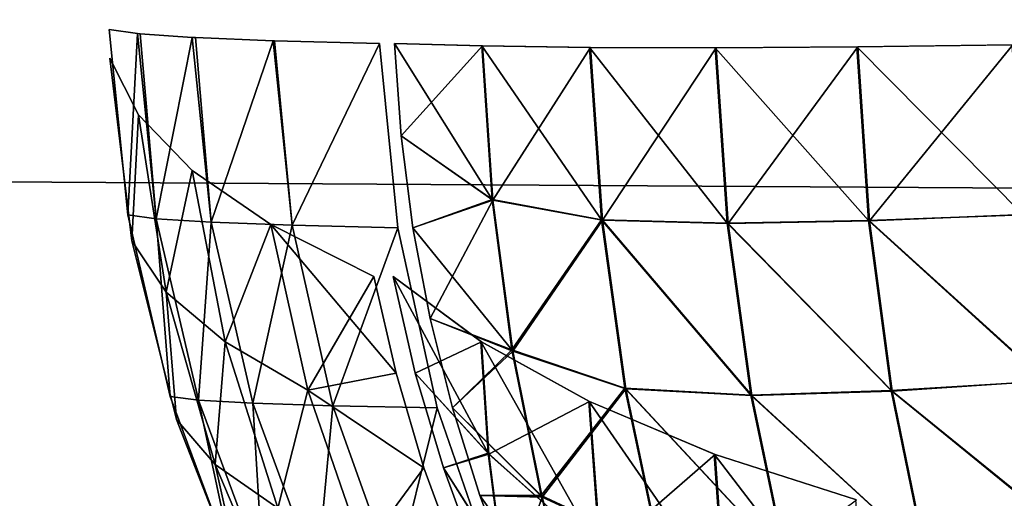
# Model space of a CAD drawing. Header units: millimetres. Extents: x -125 to 125, y -4 to 54.
# Tile 127 of 612: x -77.934 to -76.586, y -0.716 to -0.06. Entities that reach past the tile are written whole.
import ezdxf

# ---------------------------------------------------------------- set-up
doc = ezdxf.new("R2010")
doc.units = ezdxf.units.MM
doc.header["$LTSCALE"] = 65.185185
for name, color, linetype in [('10', 7, 'CONTINUOUS'), ('123', 7, 'CONTINUOUS'), ('124', 7, 'CONTINUOUS'), ('125', 7, 'CONTINUOUS'), ('126', 7, 'CONTINUOUS'), ('63', 7, 'CONTINUOUS'), ('64', 7, 'CONTINUOUS'), ('65', 7, 'CONTINUOUS'), ('66', 7, 'CONTINUOUS'), ('8', 7, 'CONTINUOUS')]:
    doc.layers.add(name, color=color, linetype=linetype)

msp = doc.modelspace()

# ---------------------------------------------------------------- linework, layer by layer
at = {"layer": '10', "color": 7, "linetype": 'Continuous'}
for points in [[(123.901, 0, -124.9), (-123.8345, -1.5218, -124.8336), (-123.901, 0, -124.9), (123.901, 0, -124.9)], [(123.8345, -1.5218, -124.8336), (-123.8345, -1.5218, -124.8336), (123.901, 0, -124.9), (123.8345, -1.5218, -124.8336)]]:
    msp.add_3dface(points, dxfattribs=at)
at = {"layer": '123', "color": 7, "linetype": 'Continuous'}
for points in [[(-77.7861, -0.3276, 109.288), (-77.773, -0.0793, 109.6706), (-77.8117, -0.0734, 109.2893), (-77.7861, -0.3276, 109.288)], [(-77.7471, -0.333, 109.6662), (-77.773, -0.0793, 109.6706), (-77.7861, -0.3276, 109.288), (-77.7471, -0.333, 109.6662)], [(-77.773, -0.0793, 109.6706), (-77.7471, -0.333, 109.6662), (-77.7692, -0.0797, 109.6957), (-77.773, -0.0793, 109.6706)], [(-77.7471, -0.333, 109.6662), (-77.698, -0.0846, 110.0466), (-77.7692, -0.0797, 109.6957), (-77.7471, -0.333, 109.6662)], [(-77.6718, -0.3377, 110.0401), (-77.698, -0.0846, 110.0466), (-77.7471, -0.333, 109.6662), (-77.6718, -0.3377, 110.0401)], [(-77.698, -0.0846, 110.0466), (-77.6718, -0.3377, 110.0401), (-77.6934, -0.0848, 110.0648), (-77.698, -0.0846, 110.0466)], [(-77.6718, -0.3377, 110.0401), (-77.5871, -0.0891, 110.4142), (-77.6934, -0.0848, 110.0648), (-77.6718, -0.3377, 110.0401)], [(-77.5612, -0.3418, 110.405), (-77.5871, -0.0891, 110.4142), (-77.6718, -0.3377, 110.0401), (-77.5612, -0.3418, 110.405)], [(-77.5871, -0.0891, 110.4142), (-77.5612, -0.3418, 110.405), (-77.5854, -0.0891, 110.4189), (-77.5871, -0.0891, 110.4142)], [(-77.5854, -0.0891, 110.4189), (-77.5612, -0.3418, 110.405), (-77.4416, -0.0927, 110.7691), (-77.5854, -0.0891, 110.4189)], [(-77.4416, -0.0927, 110.7691), (-77.5612, -0.3418, 110.405), (-77.4164, -0.3451, 110.7573), (-77.4416, -0.0927, 110.7691)], [(-77.7283, -0.5765, 109.2849), (-77.7471, -0.333, 109.6662), (-77.7861, -0.3276, 109.288), (-77.7283, -0.5765, 109.2849)], [(-77.6893, -0.5812, 109.6576), (-77.6718, -0.3377, 110.0401), (-77.7471, -0.333, 109.6662), (-77.6893, -0.5812, 109.6576)], [(-77.6893, -0.5812, 109.6576), (-77.7471, -0.333, 109.6662), (-77.7283, -0.5765, 109.2849), (-77.6893, -0.5812, 109.6576)], [(-77.6147, -0.5854, 110.0259), (-77.6718, -0.3377, 110.0401), (-77.6893, -0.5812, 109.6576), (-77.6147, -0.5854, 110.0259)], [(-77.6147, -0.5854, 110.0259), (-77.5612, -0.3418, 110.405), (-77.6718, -0.3377, 110.0401), (-77.6147, -0.5854, 110.0259)], [(-77.5053, -0.589, 110.3852), (-77.5612, -0.3418, 110.405), (-77.6147, -0.5854, 110.0259), (-77.5053, -0.589, 110.3852)], [(-77.5612, -0.3418, 110.405), (-77.5053, -0.589, 110.3852), (-77.4164, -0.3451, 110.7573), (-77.5612, -0.3418, 110.405)], [(-77.4164, -0.3451, 110.7573), (-77.5053, -0.589, 110.3852), (-77.3624, -0.5919, 110.7321), (-77.4164, -0.3451, 110.7573)], [(-77.6393, -0.8159, 109.2803), (-77.6893, -0.5812, 109.6576), (-77.7283, -0.5765, 109.2849), (-77.6393, -0.8159, 109.2803)], [(-77.6008, -0.82, 109.6444), (-77.6147, -0.5854, 110.0259), (-77.6893, -0.5812, 109.6576), (-77.6008, -0.82, 109.6444)], [(-77.6008, -0.82, 109.6444), (-77.6893, -0.5812, 109.6576), (-77.6393, -0.8159, 109.2803), (-77.6008, -0.82, 109.6444)], [(-77.5275, -0.8236, 110.0041), (-77.6147, -0.5854, 110.0259), (-77.6008, -0.82, 109.6444), (-77.5275, -0.8236, 110.0041)], [(-77.5275, -0.8236, 110.0041), (-77.5053, -0.589, 110.3852), (-77.6147, -0.5854, 110.0259), (-77.5275, -0.8236, 110.0041)], [(-77.4204, -0.8267, 110.3551), (-77.5053, -0.589, 110.3852), (-77.5275, -0.8236, 110.0041), (-77.4204, -0.8267, 110.3551)], [(-77.5053, -0.589, 110.3852), (-77.4204, -0.8267, 110.3551), (-77.3624, -0.5919, 110.7321), (-77.5053, -0.589, 110.3852)], [(-77.3624, -0.5919, 110.7321), (-77.4204, -0.8267, 110.3551), (-77.2805, -0.8292, 110.6939), (-77.3624, -0.5919, 110.7321)]]:
    msp.add_3dface(points, dxfattribs=at)
at = {"layer": '124', "color": 7, "linetype": 'Continuous'}
for points in [[(-77.7806, -0.3632, 109.0416), (-77.8107, -0.1128, 109.0402), (-77.7716, -0.1904, 108.6679), (-77.7806, -0.3632, 109.0416)], [(-77.7336, -0.4332, 108.6729), (-77.7806, -0.3632, 109.0416), (-77.7716, -0.1904, 108.6679), (-77.7336, -0.4332, 108.6729)], [(-77.7336, -0.4332, 108.6729), (-77.7716, -0.1904, 108.6679), (-77.698, -0.2667, 108.2998), (-77.7336, -0.4332, 108.6729)], [(-77.7336, -0.4332, 108.6729), (-77.698, -0.2667, 108.2998), (-77.653, -0.5015, 108.3097), (-77.7336, -0.4332, 108.6729)], [(-77.653, -0.5015, 108.3097), (-77.698, -0.2667, 108.2998), (-77.5901, -0.3407, 107.9392), (-77.653, -0.5015, 108.3097)], [(-77.653, -0.5015, 108.3097), (-77.5901, -0.3407, 107.9392), (-77.5395, -0.5677, 107.9551), (-77.653, -0.5015, 108.3097)], [(-77.5901, -0.3407, 107.9392), (-77.4491, -0.4119, 107.5902), (-77.4189, -0.5442, 107.6027), (-77.5901, -0.3407, 107.9392)], [(-77.5395, -0.5677, 107.9551), (-77.5901, -0.3407, 107.9392), (-77.4189, -0.5442, 107.6027), (-77.5395, -0.5677, 107.9551)], [(-77.7193, -0.6079, 109.0444), (-77.7806, -0.3632, 109.0416), (-77.7336, -0.4332, 108.6729), (-77.7193, -0.6079, 109.0444)], [(-77.6663, -0.6694, 108.6818), (-77.7336, -0.4332, 108.6729), (-77.653, -0.5015, 108.3097), (-77.6663, -0.6694, 108.6818)], [(-77.6663, -0.6694, 108.6818), (-77.7193, -0.6079, 109.0444), (-77.7336, -0.4332, 108.6729), (-77.6663, -0.6694, 108.6818)], [(-77.5809, -0.7293, 108.3256), (-77.6663, -0.6694, 108.6818), (-77.653, -0.5015, 108.3097), (-77.5809, -0.7293, 108.3256)], [(-77.5809, -0.7293, 108.3256), (-77.653, -0.5015, 108.3097), (-77.5395, -0.5677, 107.9551), (-77.5809, -0.7293, 108.3256)], [(-77.3806, -0.674, 107.6186), (-77.5395, -0.5677, 107.9551), (-77.4189, -0.5442, 107.6027), (-77.3806, -0.674, 107.6186)], [(-77.464, -0.7871, 107.9788), (-77.5809, -0.7293, 108.3256), (-77.5395, -0.5677, 107.9551), (-77.464, -0.7871, 107.9788)], [(-77.464, -0.7871, 107.9788), (-77.5395, -0.5677, 107.9551), (-77.3806, -0.674, 107.6186), (-77.464, -0.7871, 107.9788)], [(-77.6278, -0.8429, 109.0487), (-77.7193, -0.6079, 109.0444), (-77.6663, -0.6694, 108.6818), (-77.6278, -0.8429, 109.0487)], [(-77.5708, -0.8955, 108.6944), (-77.6663, -0.6694, 108.6818), (-77.5809, -0.7293, 108.3256), (-77.5708, -0.8955, 108.6944)], [(-77.5708, -0.8955, 108.6944), (-77.6278, -0.8429, 109.0487), (-77.6663, -0.6694, 108.6818), (-77.5708, -0.8955, 108.6944)], [(-77.3341, -0.8007, 107.6378), (-77.464, -0.7871, 107.9788), (-77.3806, -0.674, 107.6186), (-77.3341, -0.8007, 107.6378)]]:
    msp.add_3dface(points, dxfattribs=at)
at = {"layer": '125', "color": 7, "linetype": 'Continuous'}
for points in [[(-77.2928, -0.654, 107.4058), (-77.4227, -0.4119, 107.5263), (-77.3026, -0.5008, 107.3267), (-77.2928, -0.654, 107.4058)], [(-77.3925, -0.5442, 107.5388), (-77.4227, -0.4119, 107.5263), (-77.2928, -0.654, 107.4058), (-77.3925, -0.5442, 107.5388)], [(-77.3026, -0.5008, 107.3267), (-77.1551, -0.5826, 107.1403), (-77.1398, -0.7908, 107.2511), (-77.3026, -0.5008, 107.3267)], [(-77.2928, -0.654, 107.4058), (-77.3026, -0.5008, 107.3267), (-77.1398, -0.7908, 107.2511), (-77.2928, -0.654, 107.4058)], [(-77.3541, -0.674, 107.5547), (-77.3925, -0.5442, 107.5388), (-77.2928, -0.654, 107.4058), (-77.3541, -0.674, 107.5547)], [(-77.1398, -0.7908, 107.2511), (-77.1551, -0.5826, 107.1403), (-76.9695, -0.8506, 107.0746), (-77.1398, -0.7908, 107.2511)], [(-77.1551, -0.5826, 107.1403), (-76.9832, -0.6551, 106.9718), (-76.9695, -0.8506, 107.0746), (-77.1551, -0.5826, 107.1403)], [(-77.2742, -0.7996, 107.4967), (-77.3541, -0.674, 107.5547), (-77.2928, -0.654, 107.4058), (-77.2742, -0.7996, 107.4967)], [(-77.2742, -0.7996, 107.4967), (-77.2928, -0.654, 107.4058), (-77.1398, -0.7908, 107.2511), (-77.2742, -0.7996, 107.4967)], [(-76.9832, -0.6551, 106.9718), (-76.7897, -0.7173, 106.8239), (-76.7745, -0.9283, 106.9356), (-76.9832, -0.6551, 106.9718)], [(-76.9695, -0.8506, 107.0746), (-76.9832, -0.6551, 106.9718), (-76.7745, -0.9283, 106.9356), (-76.9695, -0.8506, 107.0746)], [(-77.3077, -0.8007, 107.5739), (-77.3541, -0.674, 107.5547), (-77.2742, -0.7996, 107.4967), (-77.3077, -0.8007, 107.5739)]]:
    msp.add_3dface(points, dxfattribs=at)
at = {"layer": '126', "color": 7, "linetype": 'Continuous'}
for points in [[(-77.3003, -0.0962, 111.0342), (-77.421, -0.0927, 110.8133), (-77.412, -0.2193, 110.8092), (-77.3003, -0.0962, 111.0342)], [(-77.2862, -0.3073, 111.0163), (-77.3003, -0.0962, 111.0342), (-77.412, -0.2193, 110.8092), (-77.2862, -0.3073, 111.0163)], [(-77.1527, -0.0982, 111.2383), (-77.3003, -0.0962, 111.0342), (-77.2862, -0.3073, 111.0163), (-77.1527, -0.0982, 111.2383)], [(-77.1364, -0.3346, 111.2175), (-77.1527, -0.0982, 111.2383), (-77.2862, -0.3073, 111.0163), (-77.1364, -0.3346, 111.2175)], [(-76.9806, -0.0986, 111.4223), (-77.1527, -0.0982, 111.2383), (-77.1364, -0.3346, 111.2175), (-76.9806, -0.0986, 111.4223)], [(-76.9641, -0.3394, 111.4013), (-76.9806, -0.0986, 111.4223), (-77.1364, -0.3346, 111.2175), (-76.9641, -0.3394, 111.4013)], [(-76.7868, -0.0975, 111.5832), (-76.9806, -0.0986, 111.4223), (-76.9641, -0.3394, 111.4013), (-76.7868, -0.0975, 111.5832)], [(-76.7707, -0.3355, 111.5628), (-76.7868, -0.0975, 111.5832), (-76.9641, -0.3394, 111.4013), (-76.7707, -0.3355, 111.5628)], [(-76.5743, -0.0948, 111.7185), (-76.7868, -0.0975, 111.5832), (-76.7707, -0.3355, 111.5628), (-76.5743, -0.0948, 111.7185)], [(-76.5588, -0.3271, 111.6988), (-76.5743, -0.0948, 111.7185), (-76.7707, -0.3355, 111.5628), (-76.5588, -0.3271, 111.6988)], [(-77.3957, -0.3451, 110.8016), (-77.2862, -0.3073, 111.0163), (-77.412, -0.2193, 110.8092), (-77.3957, -0.3451, 110.8016)], [(-77.3723, -0.4694, 110.7906), (-77.2862, -0.3073, 111.0163), (-77.3957, -0.3451, 110.8016), (-77.3723, -0.4694, 110.7906)], [(-77.259, -0.5142, 110.9776), (-77.2862, -0.3073, 111.0163), (-77.3723, -0.4694, 110.7906), (-77.259, -0.5142, 110.9776)], [(-77.259, -0.5142, 110.9776), (-77.1364, -0.3346, 111.2175), (-77.2862, -0.3073, 111.0163), (-77.259, -0.5142, 110.9776)], [(-77.1044, -0.5659, 111.1719), (-77.1364, -0.3346, 111.2175), (-77.259, -0.5142, 110.9776), (-77.1044, -0.5659, 111.1719)], [(-76.9319, -0.5751, 111.3554), (-76.9641, -0.3394, 111.4013), (-77.1364, -0.3346, 111.2175), (-76.9319, -0.5751, 111.3554)], [(-77.1044, -0.5659, 111.1719), (-76.9319, -0.5751, 111.3554), (-77.1364, -0.3346, 111.2175), (-77.1044, -0.5659, 111.1719)], [(-76.7395, -0.5688, 111.5184), (-76.7707, -0.3355, 111.5628), (-76.9641, -0.3394, 111.4013), (-76.7395, -0.5688, 111.5184)], [(-76.5289, -0.555, 111.6564), (-76.5588, -0.3271, 111.6988), (-76.7707, -0.3355, 111.5628), (-76.5289, -0.555, 111.6564)], [(-76.7395, -0.5688, 111.5184), (-76.5289, -0.555, 111.6564), (-76.7707, -0.3355, 111.5628), (-76.7395, -0.5688, 111.5184)], [(-76.9319, -0.5751, 111.3554), (-76.7395, -0.5688, 111.5184), (-76.9641, -0.3394, 111.4013), (-76.9319, -0.5751, 111.3554)], [(-77.3417, -0.5919, 110.7764), (-77.259, -0.5142, 110.9776), (-77.3723, -0.4694, 110.7906), (-77.3417, -0.5919, 110.7764)], [(-77.2189, -0.7142, 110.9188), (-77.259, -0.5142, 110.9776), (-77.3417, -0.5919, 110.7764), (-77.2189, -0.7142, 110.9188)], [(-77.2189, -0.7142, 110.9188), (-77.1044, -0.5659, 111.1719), (-77.259, -0.5142, 110.9776), (-77.2189, -0.7142, 110.9188)], [(-77.0573, -0.7884, 111.1023), (-77.1044, -0.5659, 111.1719), (-77.2189, -0.7142, 110.9188), (-77.0573, -0.7884, 111.1023)], [(-77.0573, -0.7884, 111.1023), (-76.8844, -0.8021, 111.2853), (-77.1044, -0.5659, 111.1719), (-77.0573, -0.7884, 111.1023)], [(-76.8844, -0.8021, 111.2853), (-76.9319, -0.5751, 111.3554), (-77.1044, -0.5659, 111.1719), (-76.8844, -0.8021, 111.2853)], [(-76.4849, -0.7752, 111.5917), (-76.5289, -0.555, 111.6564), (-76.7395, -0.5688, 111.5184), (-76.4849, -0.7752, 111.5917)], [(-76.6935, -0.7939, 111.4508), (-76.7395, -0.5688, 111.5184), (-76.9319, -0.5751, 111.3554), (-76.6935, -0.7939, 111.4508)], [(-76.8844, -0.8021, 111.2853), (-76.6935, -0.7939, 111.4508), (-76.9319, -0.5751, 111.3554), (-76.8844, -0.8021, 111.2853)], [(-76.6935, -0.7939, 111.4508), (-76.4849, -0.7752, 111.5917), (-76.7395, -0.5688, 111.5184), (-76.6935, -0.7939, 111.4508)], [(-77.3042, -0.712, 110.7589), (-77.2189, -0.7142, 110.9188), (-77.3417, -0.5919, 110.7764), (-77.3042, -0.712, 110.7589)], [(-77.2598, -0.8292, 110.7382), (-77.2189, -0.7142, 110.9188), (-77.3042, -0.712, 110.7589), (-77.2598, -0.8292, 110.7382)], [(-77.1666, -0.9045, 110.8406), (-77.2189, -0.7142, 110.9188), (-77.2598, -0.8292, 110.7382), (-77.1666, -0.9045, 110.8406)], [(-77.1666, -0.9045, 110.8406), (-77.0573, -0.7884, 111.1023), (-77.2189, -0.7142, 110.9188), (-77.1666, -0.9045, 110.8406)]]:
    msp.add_3dface(points, dxfattribs=at)
at = {"layer": '63', "color": 7, "linetype": 'Continuous'}
for points in [[(-77.8117, -0.0734, -109.2893), (-77.773, -0.0793, -109.6706), (-77.7861, -0.3276, -109.288), (-77.8117, -0.0734, -109.2893)], [(-77.773, -0.0793, -109.6706), (-77.7471, -0.333, -109.6662), (-77.7861, -0.3276, -109.288), (-77.773, -0.0793, -109.6706)], [(-77.773, -0.0793, -109.6706), (-77.7692, -0.0797, -109.6957), (-77.7471, -0.333, -109.6662), (-77.773, -0.0793, -109.6706)], [(-77.7692, -0.0797, -109.6957), (-77.698, -0.0846, -110.0466), (-77.7471, -0.333, -109.6662), (-77.7692, -0.0797, -109.6957)], [(-77.698, -0.0846, -110.0466), (-77.6718, -0.3377, -110.0401), (-77.7471, -0.333, -109.6662), (-77.698, -0.0846, -110.0466)], [(-77.698, -0.0846, -110.0466), (-77.6934, -0.0848, -110.0648), (-77.6718, -0.3377, -110.0401), (-77.698, -0.0846, -110.0466)], [(-77.6934, -0.0848, -110.0648), (-77.5871, -0.0891, -110.4142), (-77.6718, -0.3377, -110.0401), (-77.6934, -0.0848, -110.0648)], [(-77.5871, -0.0891, -110.4142), (-77.5612, -0.3418, -110.405), (-77.6718, -0.3377, -110.0401), (-77.5871, -0.0891, -110.4142)], [(-77.5871, -0.0891, -110.4142), (-77.5854, -0.0891, -110.4189), (-77.5612, -0.3418, -110.405), (-77.5871, -0.0891, -110.4142)], [(-77.5854, -0.0891, -110.4189), (-77.4416, -0.0927, -110.7691), (-77.5612, -0.3418, -110.405), (-77.5854, -0.0891, -110.4189)], [(-77.4416, -0.0927, -110.7691), (-77.4164, -0.3451, -110.7573), (-77.5612, -0.3418, -110.405), (-77.4416, -0.0927, -110.7691)], [(-77.7861, -0.3276, -109.288), (-77.7471, -0.333, -109.6662), (-77.7283, -0.5765, -109.2849), (-77.7861, -0.3276, -109.288)], [(-77.7471, -0.333, -109.6662), (-77.6718, -0.3377, -110.0401), (-77.6893, -0.5812, -109.6576), (-77.7471, -0.333, -109.6662)], [(-77.7471, -0.333, -109.6662), (-77.6893, -0.5812, -109.6576), (-77.7283, -0.5765, -109.2849), (-77.7471, -0.333, -109.6662)], [(-77.6718, -0.3377, -110.0401), (-77.6147, -0.5854, -110.0259), (-77.6893, -0.5812, -109.6576), (-77.6718, -0.3377, -110.0401)], [(-77.6718, -0.3377, -110.0401), (-77.5612, -0.3418, -110.405), (-77.6147, -0.5854, -110.0259), (-77.6718, -0.3377, -110.0401)], [(-77.5612, -0.3418, -110.405), (-77.5053, -0.589, -110.3852), (-77.6147, -0.5854, -110.0259), (-77.5612, -0.3418, -110.405)], [(-77.5612, -0.3418, -110.405), (-77.4164, -0.3451, -110.7573), (-77.5053, -0.589, -110.3852), (-77.5612, -0.3418, -110.405)], [(-77.4164, -0.3451, -110.7573), (-77.3624, -0.5919, -110.7321), (-77.5053, -0.589, -110.3852), (-77.4164, -0.3451, -110.7573)], [(-77.7283, -0.5765, -109.2849), (-77.6893, -0.5812, -109.6576), (-77.6393, -0.8159, -109.2803), (-77.7283, -0.5765, -109.2849)], [(-77.6893, -0.5812, -109.6576), (-77.6147, -0.5854, -110.0259), (-77.6008, -0.82, -109.6444), (-77.6893, -0.5812, -109.6576)], [(-77.6893, -0.5812, -109.6576), (-77.6008, -0.82, -109.6444), (-77.6393, -0.8159, -109.2803), (-77.6893, -0.5812, -109.6576)], [(-77.6147, -0.5854, -110.0259), (-77.5275, -0.8236, -110.0041), (-77.6008, -0.82, -109.6444), (-77.6147, -0.5854, -110.0259)], [(-77.6147, -0.5854, -110.0259), (-77.5053, -0.589, -110.3852), (-77.5275, -0.8236, -110.0041), (-77.6147, -0.5854, -110.0259)], [(-77.5053, -0.589, -110.3852), (-77.4204, -0.8267, -110.3551), (-77.5275, -0.8236, -110.0041), (-77.5053, -0.589, -110.3852)], [(-77.5053, -0.589, -110.3852), (-77.3624, -0.5919, -110.7321), (-77.4204, -0.8267, -110.3551), (-77.5053, -0.589, -110.3852)], [(-77.3624, -0.5919, -110.7321), (-77.2805, -0.8292, -110.6939), (-77.4204, -0.8267, -110.3551), (-77.3624, -0.5919, -110.7321)]]:
    msp.add_3dface(points, dxfattribs=at)
at = {"layer": '64', "color": 7, "linetype": 'Continuous'}
for points in [[(-77.7716, -0.1904, -108.6679), (-77.8107, -0.1128, -109.0402), (-77.7806, -0.3632, -109.0416), (-77.7716, -0.1904, -108.6679)], [(-77.7336, -0.4332, -108.6729), (-77.7716, -0.1904, -108.6679), (-77.7806, -0.3632, -109.0416), (-77.7336, -0.4332, -108.6729)], [(-77.7716, -0.1904, -108.6679), (-77.7336, -0.4332, -108.6729), (-77.698, -0.2667, -108.2998), (-77.7716, -0.1904, -108.6679)], [(-77.698, -0.2667, -108.2998), (-77.7336, -0.4332, -108.6729), (-77.653, -0.5015, -108.3097), (-77.698, -0.2667, -108.2998)], [(-77.698, -0.2667, -108.2998), (-77.653, -0.5015, -108.3097), (-77.5901, -0.3407, -107.9392), (-77.698, -0.2667, -108.2998)], [(-77.5901, -0.3407, -107.9392), (-77.653, -0.5015, -108.3097), (-77.5395, -0.5677, -107.9551), (-77.5901, -0.3407, -107.9392)], [(-77.5901, -0.3407, -107.9392), (-77.5395, -0.5677, -107.9551), (-77.4491, -0.4119, -107.5902), (-77.5901, -0.3407, -107.9392)], [(-77.7193, -0.6079, -109.0444), (-77.7336, -0.4332, -108.6729), (-77.7806, -0.3632, -109.0416), (-77.7193, -0.6079, -109.0444)], [(-77.4491, -0.4119, -107.5902), (-77.5395, -0.5677, -107.9551), (-77.4189, -0.5442, -107.6027), (-77.4491, -0.4119, -107.5902)], [(-77.7336, -0.4332, -108.6729), (-77.6663, -0.6694, -108.6818), (-77.653, -0.5015, -108.3097), (-77.7336, -0.4332, -108.6729)], [(-77.6663, -0.6694, -108.6818), (-77.7336, -0.4332, -108.6729), (-77.7193, -0.6079, -109.0444), (-77.6663, -0.6694, -108.6818)], [(-77.653, -0.5015, -108.3097), (-77.6663, -0.6694, -108.6818), (-77.5809, -0.7293, -108.3256), (-77.653, -0.5015, -108.3097)], [(-77.653, -0.5015, -108.3097), (-77.5809, -0.7293, -108.3256), (-77.5395, -0.5677, -107.9551), (-77.653, -0.5015, -108.3097)], [(-77.4189, -0.5442, -107.6027), (-77.5395, -0.5677, -107.9551), (-77.3806, -0.674, -107.6186), (-77.4189, -0.5442, -107.6027)], [(-77.5395, -0.5677, -107.9551), (-77.5809, -0.7293, -108.3256), (-77.464, -0.7871, -107.9788), (-77.5395, -0.5677, -107.9551)], [(-77.5395, -0.5677, -107.9551), (-77.464, -0.7871, -107.9788), (-77.3806, -0.674, -107.6186), (-77.5395, -0.5677, -107.9551)], [(-77.6278, -0.8429, -109.0487), (-77.6663, -0.6694, -108.6818), (-77.7193, -0.6079, -109.0444), (-77.6278, -0.8429, -109.0487)], [(-77.6663, -0.6694, -108.6818), (-77.5708, -0.8955, -108.6944), (-77.5809, -0.7293, -108.3256), (-77.6663, -0.6694, -108.6818)], [(-77.5708, -0.8955, -108.6944), (-77.6663, -0.6694, -108.6818), (-77.6278, -0.8429, -109.0487), (-77.5708, -0.8955, -108.6944)], [(-77.3806, -0.674, -107.6186), (-77.464, -0.7871, -107.9788), (-77.3341, -0.8007, -107.6378), (-77.3806, -0.674, -107.6186)]]:
    msp.add_3dface(points, dxfattribs=at)
at = {"layer": '65', "color": 7, "linetype": 'Continuous'}
for points in [[(-77.3017, -0.5014, -107.3253), (-77.4227, -0.4119, -107.5263), (-77.3925, -0.5442, -107.5388), (-77.3017, -0.5014, -107.3253)], [(-77.2917, -0.6555, -107.4049), (-77.3017, -0.5014, -107.3253), (-77.3925, -0.5442, -107.5388), (-77.2917, -0.6555, -107.4049)], [(-77.3017, -0.5014, -107.3253), (-77.2917, -0.6555, -107.4049), (-77.154, -0.5831, -107.139), (-77.3017, -0.5014, -107.3253)], [(-77.3541, -0.674, -107.5547), (-77.2917, -0.6555, -107.4049), (-77.3925, -0.5442, -107.5388), (-77.3541, -0.674, -107.5547)], [(-77.154, -0.5831, -107.139), (-77.2917, -0.6555, -107.4049), (-77.1386, -0.792, -107.2502), (-77.154, -0.5831, -107.139)], [(-77.154, -0.5831, -107.139), (-77.1386, -0.792, -107.2502), (-76.9819, -0.6556, -106.9707), (-77.154, -0.5831, -107.139)], [(-77.273, -0.8019, -107.4964), (-77.2917, -0.6555, -107.4049), (-77.3541, -0.674, -107.5547), (-77.273, -0.8019, -107.4964)], [(-77.2917, -0.6555, -107.4049), (-77.273, -0.8019, -107.4964), (-77.1386, -0.792, -107.2502), (-77.2917, -0.6555, -107.4049)], [(-76.9819, -0.6556, -106.9707), (-77.1386, -0.792, -107.2502), (-76.9682, -0.8515, -107.0737), (-76.9819, -0.6556, -106.9707)], [(-76.9819, -0.6556, -106.9707), (-76.9682, -0.8515, -107.0737), (-76.7883, -0.7177, -106.8229), (-76.9819, -0.6556, -106.9707)], [(-77.3077, -0.8007, -107.5739), (-77.273, -0.8019, -107.4964), (-77.3541, -0.674, -107.5547), (-77.3077, -0.8007, -107.5739)]]:
    msp.add_3dface(points, dxfattribs=at)
at = {"layer": '66', "color": 7, "linetype": 'Continuous'}
for points in [[(-77.421, -0.0927, -110.8133), (-77.2872, -0.3064, -111.0149), (-77.412, -0.2193, -110.8092), (-77.421, -0.0927, -110.8133)], [(-77.3012, -0.0962, -111.0327), (-77.2872, -0.3064, -111.0149), (-77.421, -0.0927, -110.8133), (-77.3012, -0.0962, -111.0327)], [(-77.3012, -0.0962, -111.0327), (-77.1376, -0.3341, -111.2162), (-77.2872, -0.3064, -111.0149), (-77.3012, -0.0962, -111.0327)], [(-77.1538, -0.0982, -111.2369), (-77.1376, -0.3341, -111.2162), (-77.3012, -0.0962, -111.0327), (-77.1538, -0.0982, -111.2369)], [(-77.1538, -0.0982, -111.2369), (-76.9655, -0.3391, -111.4001), (-77.1376, -0.3341, -111.2162), (-77.1538, -0.0982, -111.2369)], [(-76.9819, -0.0986, -111.4211), (-76.9655, -0.3391, -111.4001), (-77.1538, -0.0982, -111.2369), (-76.9819, -0.0986, -111.4211)], [(-76.7882, -0.0975, -111.5822), (-76.7722, -0.3353, -111.5617), (-76.9819, -0.0986, -111.4211), (-76.7882, -0.0975, -111.5822)], [(-76.9819, -0.0986, -111.4211), (-76.7722, -0.3353, -111.5617), (-76.9655, -0.3391, -111.4001), (-76.9819, -0.0986, -111.4211)], [(-76.5758, -0.0948, -111.7177), (-76.5603, -0.3274, -111.698), (-76.7882, -0.0975, -111.5822), (-76.5758, -0.0948, -111.7177)], [(-76.7882, -0.0975, -111.5822), (-76.5603, -0.3274, -111.698), (-76.7722, -0.3353, -111.5617), (-76.7882, -0.0975, -111.5822)], [(-77.412, -0.2193, -110.8092), (-77.2872, -0.3064, -111.0149), (-77.3957, -0.3451, -110.8016), (-77.412, -0.2193, -110.8092)], [(-77.2872, -0.3064, -111.0149), (-77.2602, -0.5125, -110.9765), (-77.3957, -0.3451, -110.8016), (-77.2872, -0.3064, -111.0149)], [(-77.2872, -0.3064, -111.0149), (-77.1376, -0.3341, -111.2162), (-77.2602, -0.5125, -110.9765), (-77.2872, -0.3064, -111.0149)], [(-77.1376, -0.3341, -111.2162), (-77.1057, -0.5649, -111.1708), (-77.2602, -0.5125, -110.9765), (-77.1376, -0.3341, -111.2162)], [(-77.1376, -0.3341, -111.2162), (-76.9333, -0.5745, -111.3543), (-77.1057, -0.5649, -111.1708), (-77.1376, -0.3341, -111.2162)], [(-76.9655, -0.3391, -111.4001), (-76.9333, -0.5745, -111.3543), (-77.1376, -0.3341, -111.2162), (-76.9655, -0.3391, -111.4001)], [(-76.7722, -0.3353, -111.5617), (-76.741, -0.5683, -111.5175), (-76.9655, -0.3391, -111.4001), (-76.7722, -0.3353, -111.5617)], [(-76.5603, -0.3274, -111.698), (-76.5303, -0.5555, -111.6554), (-76.7722, -0.3353, -111.5617), (-76.5603, -0.3274, -111.698)], [(-76.7722, -0.3353, -111.5617), (-76.5303, -0.5555, -111.6554), (-76.741, -0.5683, -111.5175), (-76.7722, -0.3353, -111.5617)], [(-77.3957, -0.3451, -110.8016), (-77.2602, -0.5125, -110.9765), (-77.3723, -0.4694, -110.7906), (-77.3957, -0.3451, -110.8016)], [(-76.9655, -0.3391, -111.4001), (-76.741, -0.5683, -111.5175), (-76.9333, -0.5745, -111.3543), (-76.9655, -0.3391, -111.4001)], [(-77.3723, -0.4694, -110.7906), (-77.2602, -0.5125, -110.9765), (-77.3417, -0.5919, -110.7764), (-77.3723, -0.4694, -110.7906)], [(-77.2602, -0.5125, -110.9765), (-77.2204, -0.7118, -110.9181), (-77.3417, -0.5919, -110.7764), (-77.2602, -0.5125, -110.9765)], [(-77.2602, -0.5125, -110.9765), (-77.1057, -0.5649, -111.1708), (-77.2204, -0.7118, -110.9181), (-77.2602, -0.5125, -110.9765)], [(-77.1057, -0.5649, -111.1708), (-77.0587, -0.7871, -111.1014), (-77.2204, -0.7118, -110.9181), (-77.1057, -0.5649, -111.1708)], [(-77.1057, -0.5649, -111.1708), (-76.8859, -0.8012, -111.2844), (-77.0587, -0.7871, -111.1014), (-77.1057, -0.5649, -111.1708)], [(-76.9333, -0.5745, -111.3543), (-76.8859, -0.8012, -111.2844), (-77.1057, -0.5649, -111.1708), (-76.9333, -0.5745, -111.3543)], [(-76.5303, -0.5555, -111.6554), (-76.4862, -0.776, -111.5906), (-76.741, -0.5683, -111.5175), (-76.5303, -0.5555, -111.6554)], [(-76.741, -0.5683, -111.5175), (-76.6951, -0.7932, -111.45), (-76.9333, -0.5745, -111.3543), (-76.741, -0.5683, -111.5175)], [(-76.9333, -0.5745, -111.3543), (-76.6951, -0.7932, -111.45), (-76.8859, -0.8012, -111.2844), (-76.9333, -0.5745, -111.3543)], [(-76.741, -0.5683, -111.5175), (-76.4862, -0.776, -111.5906), (-76.6951, -0.7932, -111.45), (-76.741, -0.5683, -111.5175)], [(-77.3417, -0.5919, -110.7764), (-77.2204, -0.7118, -110.9181), (-77.3042, -0.712, -110.7589), (-77.3417, -0.5919, -110.7764)], [(-77.2204, -0.7118, -110.9181), (-77.1685, -0.9014, -110.8405), (-77.3042, -0.712, -110.7589), (-77.2204, -0.7118, -110.9181)], [(-77.3042, -0.712, -110.7589), (-77.1685, -0.9014, -110.8405), (-77.2598, -0.8292, -110.7382), (-77.3042, -0.712, -110.7589)], [(-77.2204, -0.7118, -110.9181), (-77.0587, -0.7871, -111.1014), (-77.1685, -0.9014, -110.8405), (-77.2204, -0.7118, -110.9181)]]:
    msp.add_3dface(points, dxfattribs=at)
at = {"layer": '8', "color": 7, "linetype": 'Continuous'}
for points in [[(-123.8345, -1.5218, 124.8336), (123.8345, -1.5218, 124.8336), (-123.901, 0, 124.9), (-123.8345, -1.5218, 124.8336)], [(-123.901, 0, 124.9), (123.8345, -1.5218, 124.8336), (123.901, 0, 124.9), (-123.901, 0, 124.9)]]:
    msp.add_3dface(points, dxfattribs=at)

doc.saveas('drawing.dxf')
